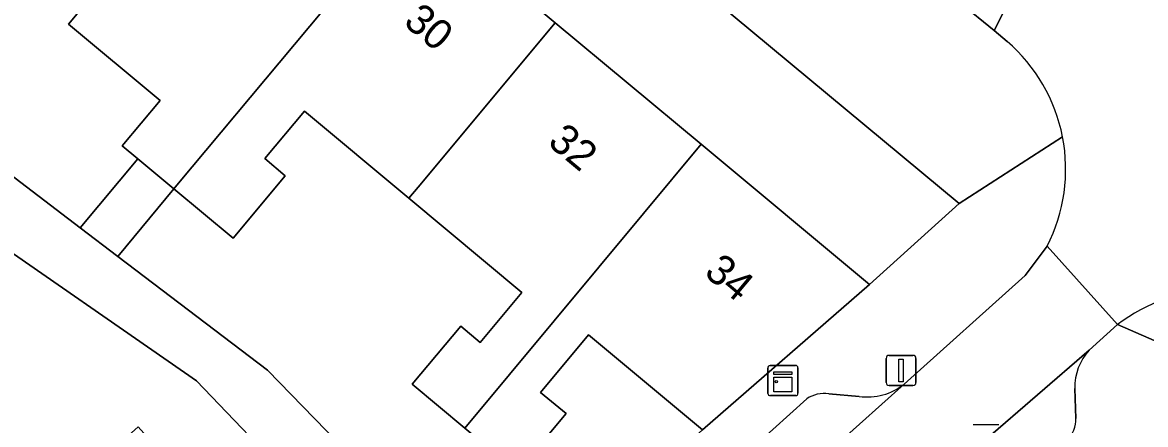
# Model space of a CAD drawing. Extents: x 158352 to 159489, y 383828 to 384603.
# Drawn here: x 159175.04 to 159212.29, y 384295.65 to 384309 of the extents above; entities that cross this region are included whole.
import ezdxf

# ---------------------------------------------------------------- set-up
doc = ezdxf.new("R2010")
doc.units = 0
for name, color, linetype in [('IMGEO_Erf', 7, 'Continuous'), ('IMGEO_Kast', 7, 'Continuous'), ('IMGEO_Kolk', 7, 'Continuous'), ('IMGEO_Lichtmast', 7, 'Continuous'), ('IMGEO_Pand', 7, 'Continuous'), ('IMGEO_Pand_nummerreeks', 7, 'Continuous'), ('IMGEO_Parkeervlak_open', 7, 'Continuous'), ('IMGEO_Rijbaan_lokaal_open', 7, 'Continuous'), ('IMGEO_Voetpad_open', 7, 'Continuous')]:
    doc.layers.add(name, color=color, linetype=linetype)

msp = doc.modelspace()

# ---------------------------------------------------------------- linework, layer by layer
at = {"layer": 'IMGEO_Erf'}
for points in [[(159176.116, 384327.914), (159173.619, 384324.909), (159178.46, 384320.872), (159183.209, 384316.912), (159187.959, 384312.952), (159192.708, 384308.992), (159197.549, 384304.956), (159203.136, 384300.297), (159206.109, 384302.993)], [(159179.599, 384306.411), (159176.563, 384308.942), (159178.37, 384311.109), (159174.841, 384314.052), (159173.529, 384312.479), (159174.137, 384311.972), (159172.344, 384309.822), (159170.516, 384311.346), (159168.554, 384309.008), (159166.676, 384310.574), (159168.63, 384312.919), (159170.397, 384315.039), (159171.182, 384314.384), (159172.535, 384316.006), (159168.795, 384319.124), (159155.1, 384302.796), (159159.389, 384299.061), (159159.509, 384299.196), (159164.589, 384294.676), (159173.19, 384305.045), (159176.948, 384302.184), (159178.858, 384304.475), (159178.343, 384304.905)], [(159187.848, 384303.164), (159184.386, 384306.05), (159183.076, 384304.479), (159183.753, 384303.914), (159182.022, 384301.838), (159180.057, 384303.476), (159178.199, 384301.232), (159183.163, 384297.453), (159187.453, 384293.046), (159190.512, 384289.089), (159197.594, 384295.481), (159193.815, 384298.632), (159192.221, 384296.72), (159193.066, 384296.016), (159191.453, 384294.081), (159189.71, 384295.535), (159187.967, 384296.989), (159189.573, 384298.914), (159190.215, 384298.38), (159191.598, 384300.037)]]:
    msp.add_lwpolyline(points, close=True, dxfattribs=at)
msp.add_lwpolyline([(159173.894, 384284.515), (159176.554, 384286.898), (159179.271, 384289.332), (159177.901, 384290.861), (159177.275, 384290.3), (159175.368, 384292.429), (159177.089, 384293.971), (159178.877, 384295.573), (159180.73, 384293.504), (159180.055, 384292.9), (159181.448, 384291.346), (159184.067, 384293.692), (159180.81, 384297.099), (159173.245, 384302.352)], dxfattribs=at)
at = {"layer": 'IMGEO_Kast'}
for p, q in [((159199.759, 384296.687), (159199.759, 384297.528)), ((159199.759, 384297.528), (159199.759, 384296.687)), ((159199.834, 384297.612), (159200.675, 384297.612)), ((159200.675, 384297.612), (159199.834, 384297.612)), ((159200.759, 384297.537), (159200.759, 384296.696)), ((159200.759, 384296.696), (159200.759, 384297.537)), ((159200.684, 384296.612), (159199.843, 384296.612)), ((159199.843, 384296.612), (159200.684, 384296.612))]:
    msp.add_line(p, q, dxfattribs=at)
for points in [[(159199.954, 384297.402), (159200.554, 384297.402), (159200.554, 384297.317), (159199.954, 384297.317), (159199.954, 384297.402)], [(159199.954, 384297.227), (159200.554, 384297.227), (159200.554, 384296.738), (159199.954, 384296.738), (159199.954, 384297.227)]]:
    msp.add_lwpolyline(points, dxfattribs=at)
msp.add_circle((159200.038, 384297.076), 0.0377, dxfattribs=at)
for centre, start, end in [((159199.837, 384297.534), 92.4484, 184.2845), ((159199.837, 384297.534), 92.4484, 184.2845), ((159200.681, 384297.534), 2.4484, 94.2845), ((159200.681, 384297.534), 2.4484, 94.2845), ((159199.837, 384296.69), 182.4484, 274.2845), ((159199.837, 384296.69), 182.4484, 274.2845), ((159200.681, 384296.69), 272.4484, 4.2845), ((159200.681, 384296.69), 272.4484, 4.2845)]:
    msp.add_arc(centre, 0.0779, start, end, dxfattribs=at)
at = {"layer": 'IMGEO_Kolk'}
msp.add_line((159206.567, 384295.652), (159207.419, 384295.652), dxfattribs=at)
msp.add_lwpolyline([(159206.567, 384295.652), (159207.419, 384295.652)], dxfattribs=at)
at = {"layer": 'IMGEO_Lichtmast'}
for p, q in [((159203.682, 384297.048), (159203.682, 384297.848)), ((159203.682, 384297.848), (159203.682, 384297.048)), ((159203.782, 384297.948), (159204.572, 384297.948)), ((159204.572, 384297.948), (159203.782, 384297.948)), ((159204.672, 384297.848), (159204.672, 384297.048)), ((159204.672, 384297.048), (159204.672, 384297.848)), ((159204.572, 384296.948), (159203.782, 384296.948)), ((159203.782, 384296.948), (159204.572, 384296.948))]:
    msp.add_line(p, q, dxfattribs=at)
msp.add_lwpolyline([(159204.102, 384297.823), (159204.252, 384297.823), (159204.252, 384297.073), (159204.102, 384297.073), (159204.102, 384297.823)], dxfattribs=at)
for centre, start, end in [((159203.782, 384297.848), 90, 180), ((159203.782, 384297.848), 90, 180), ((159204.572, 384297.848), 0, 90), ((159204.572, 384297.848), 360, 90), ((159203.782, 384297.048), 180, 270), ((159203.782, 384297.048), 180, 270), ((159204.572, 384297.048), 270, 0), ((159204.572, 384297.048), 270, 0)]:
    msp.add_arc(centre, 0.1, start, end, dxfattribs=at)
at = {"layer": 'IMGEO_Pand'}
for points in [[(159187.959, 384312.952), (159183.209, 384316.912), (159178.531, 384311.302), (159178.37, 384311.109), (159176.563, 384308.942), (159179.599, 384306.411), (159178.343, 384304.905), (159178.858, 384304.475), (159180.057, 384303.476), (159180.158, 384303.598)], [(159192.708, 384308.992), (159187.959, 384312.952), (159180.158, 384303.598), (159180.057, 384303.476), (159182.022, 384301.838), (159183.753, 384303.914), (159183.076, 384304.479), (159184.386, 384306.05), (159187.848, 384303.164), (159188.159, 384303.537)], [(159192.708, 384308.992), (159188.159, 384303.537), (159187.848, 384303.164), (159191.598, 384300.037), (159190.215, 384298.38), (159189.573, 384298.914), (159187.967, 384296.989), (159189.71, 384295.535), (159195.633, 384302.653), (159197.549, 384304.956)], [(159197.549, 384304.956), (159195.633, 384302.653), (159189.71, 384295.535), (159191.453, 384294.081), (159193.066, 384296.016), (159192.221, 384296.72), (159193.815, 384298.632), (159197.594, 384295.481), (159203.136, 384300.297)], [(159180.057, 384303.476), (159178.858, 384304.475), (159176.948, 384302.184), (159178.199, 384301.232)]]:
    msp.add_lwpolyline(points, close=True, dxfattribs=at)
at = {"layer": 'IMGEO_Parkeervlak_open'}
for points in [[(159210.418, 384298.12), (159206.993, 384295.153), (159190.807, 384280.663)], [(159188.728, 384283.052), (159204.28, 384296.997)], [(159202.792, 384296.589), (159201.781, 384296.671)], [(159209.979, 384295.857), (159209.942, 384296.851)], [(159201.05, 384296.506), (159198.802, 384294.468), (159189.361, 384286.012)]]:
    msp.add_lwpolyline(points, dxfattribs=at)
for centre, radius, start, end in [((159211.753, 384296.895), 1.812, 137.4764, 181.4016), ((159201.625, 384295.662), 1.021, 81.1991, 124.2399), ((159203.071, 384298.488), 1.92, 261.6406, 309.0259), ((159208.908, 384295.863), 1.071, 317.4473, 359.6671)]:
    msp.add_arc(centre, radius, start, end, dxfattribs=at)
at = {"layer": 'IMGEO_Rijbaan_lokaal_open'}
for points in [[(159113.875, 384393.894), (159108.892, 384390.418), (159109.549, 384389.464), (159176.347, 384334.285), (159182.845, 384328.912), (159206.145, 384309.643), (159207.264, 384308.732), (159210.002, 384314.188), (159209.805, 384314.35), (159187.062, 384333.221), (159182.267, 384337.229), (159179.899, 384339.172), (159115.711, 384392.12)], [(159211.544, 384312.921), (159210.002, 384314.188), (159207.264, 384308.732), (159207.698, 384308.37)], [(159209.022, 384301.576), (159211.356, 384298.969)]]:
    msp.add_lwpolyline(points, dxfattribs=at)
msp.add_lwpolyline([(159210.418, 384298.12), (159211.356, 384298.969), (159209.022, 384301.576), (159208.298, 384300.6), (159204.28, 384296.997), (159188.728, 384283.052), (159188.576, 384282.918), (159189.555, 384281.784), (159190.645, 384280.52), (159190.807, 384280.663), (159206.993, 384295.153)], close=True, dxfattribs=at)
for centre, radius, start, end in [((159204.038, 384304.131), 5.6, 11.0235, 49.1921), ((159204.033, 384304.131), 5.605, 332.8799, 11.0148), ((159214.934, 384294.219), 5.947, 58.0279, 126.9941)]:
    msp.add_arc(centre, radius, start, end, dxfattribs=at)
at = {"layer": 'IMGEO_Voetpad_open'}
for points in [[(159110.016, 384386.933), (159107.869, 384384.597), (159119.167, 384375.24), (159120.371, 384374.243), (159120.478, 384374.154), (159144.765, 384353.968), (159145.858, 384353.06), (159166.902, 384335.57), (159174.961, 384328.874), (159176.116, 384327.914), (159206.109, 384302.993), (159209.535, 384305.202)], [(159166.344, 384267.427), (159163.008, 384271.151), (159161.312, 384273.043), (159154.77, 384280.345), (159165.213, 384292.356), (159173.245, 384302.352), (159180.81, 384297.099), (159184.067, 384293.692), (159184.238, 384293.845), (159186.062, 384291.808), (159189.399, 384288.084), (159190.512, 384289.089), (159187.453, 384293.046), (159183.163, 384297.453), (159178.199, 384301.232), (159176.948, 384302.184), (159173.19, 384305.045), (159164.589, 384294.676), (159159.509, 384299.196), (159159.389, 384299.061), (159155.1, 384302.796), (159168.795, 384319.124)], [(159207.698, 384308.37), (159207.264, 384308.732), (159206.145, 384309.643)], [(159209.535, 384305.202), (159206.109, 384302.993), (159203.136, 384300.297), (159197.594, 384295.481), (159190.512, 384289.089), (159189.399, 384288.084), (159185.498, 384284.588), (159181.684, 384281.172), (159177.872, 384277.756), (159174.059, 384274.34), (159170.246, 384270.923), (159166.344, 384267.427), (159165.238, 384266.444), (159164.986, 384266.22), (159157.957, 384259.976), (159152.439, 384255.004), (159150.127, 384252.915), (159150.079, 384250.026)], [(159204.28, 384296.997), (159208.298, 384300.6), (159209.022, 384301.576)], [(159214.908, 384297.421), (159211.356, 384298.969), (159210.418, 384298.12)], [(159211.356, 384298.969), (159214.908, 384297.421), (159222.889, 384290.598), (159224.297, 384289.393), (159228.433, 384285.849), (159227.836, 384285.119), (159236.878, 384277.615), (159247.498, 384268.802), (159265.789, 384253.623), (159267.974, 384251.882), (159270.336, 384250), (159267.215, 384245.97), (159268.705, 384246.115), (159273.008, 384242.577), (159277.152, 384239.169), (159282.505, 384234.768), (159287.878, 384230.35), (159293.336, 384225.862), (159300.272, 384232.641), (159299.753, 384232.877)], [(159201.781, 384296.671), (159202.792, 384296.589)], [(159209.942, 384296.851), (159209.979, 384295.857)], [(159189.361, 384286.012), (159198.802, 384294.468), (159201.05, 384296.506)]]:
    msp.add_lwpolyline(points, dxfattribs=at)
for centre, radius, start, end in [((159204.038, 384304.131), 5.6, 11.0235, 49.1921), ((159204.033, 384304.131), 5.605, 332.8799, 11.0148), ((159214.934, 384294.219), 5.947, 58.0279, 126.9941), ((159211.753, 384296.895), 1.812, 137.4764, 181.4016), ((159201.625, 384295.662), 1.021, 81.1991, 124.2399), ((159203.071, 384298.488), 1.92, 261.6406, 309.0259), ((159208.908, 384295.863), 1.071, 317.4473, 359.6671)]:
    msp.add_arc(centre, radius, start, end, dxfattribs=at)

# ---------------------------------------------------------------- texts
at = {"layer": 'IMGEO_Pand_nummerreeks'}
for s, rotation, p in [('30', 320.1758, (159187.636, 384308.949)), ('32', 320.1758, (159192.418, 384304.962)), ('34', 320.1864, (159197.607, 384300.635))]:
    msp.add_text(s, height=1, rotation=rotation, dxfattribs=at).set_placement(p)

doc.saveas('drawing.dxf')
